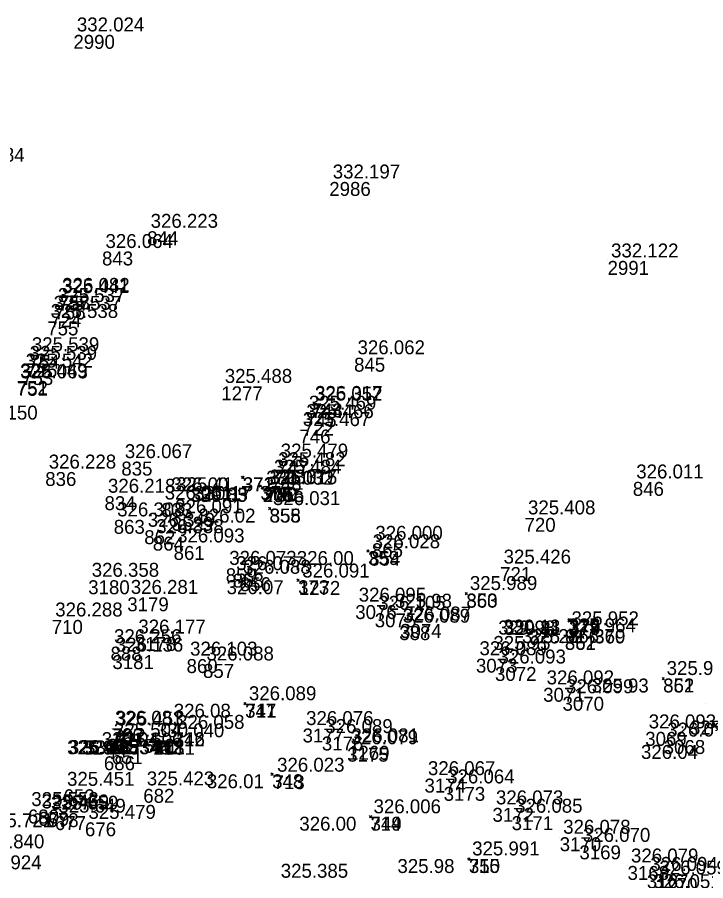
# Model space of a CAD drawing. Extents: x -829398 to -819400, y -1074439 to -1067977.
# Drawn here: x -823361.4 to -823302.1, y -1070365.1 to -1070290.7 of the extents above; entities that cross this region are included whole.
import ezdxf

# ---------------------------------------------------------------- set-up
doc = ezdxf.new("R2010")
doc.units = 0
doc.layers.add('Vrstva 60', color=7, linetype='Continuous')
doc.layers.add('Vrstva 61', color=7, linetype='Continuous')

msp = doc.modelspace()

# ---------------------------------------------------------------- linework, layer by layer
at = {"layer": 'Vrstva 60'}
for p, q in [((-823356.534, -1070292.256), (-823356.534, -1070292.256)), ((-823334.513, -1070304.921), (-823334.513, -1070304.921)), ((-823350.186, -1070309.168), (-823350.186, -1070309.168)), ((-823354.072, -1070310.906), (-823354.072, -1070310.906)), ((-823310.559, -1070311.72), (-823310.559, -1070311.72)), ((-823357.814, -1070314.791), (-823357.814, -1070314.791)), ((-823357.793, -1070314.687), (-823357.793, -1070314.687)), ((-823358.526, -1070316.229), (-823358.526, -1070316.229)), ((-823358.163, -1070315.555), (-823358.163, -1070315.555)), ((-823358.785, -1070316.931), (-823358.785, -1070316.931)), ((-823360.409, -1070319.795), (-823360.409, -1070319.795)), ((-823360.598, -1070320.541), (-823360.598, -1070320.541)), ((-823332.378, -1070320.057), (-823332.378, -1070320.057)), ((-823360.946, -1070321.202), (-823360.946, -1070321.202)), ((-823343.807, -1070322.523), (-823343.807, -1070322.523)), ((-823336.037, -1070324.051), (-823336.037, -1070324.051)), ((-823336.034, -1070323.989), (-823336.034, -1070323.989)), ((-823336.564, -1070324.828), (-823336.564, -1070324.828)), ((-823336.787, -1070325.559), (-823336.787, -1070325.559)), ((-823337.083, -1070326.24), (-823337.083, -1070326.24)), ((-823352.409, -1070329.002), (-823352.409, -1070329.002)), ((-823338.99, -1070328.951), (-823338.99, -1070328.951)), ((-823358.957, -1070329.898), (-823358.957, -1070329.898)), ((-823341.968, -1070330.357), (-823342.068, -1070330.257)), ((-823341.968, -1070330.357), (-823342.068, -1070330.457)), ((-823341.944, -1070330.346), (-823342.044, -1070330.246)), ((-823341.944, -1070330.346), (-823342.044, -1070330.446)), ((-823341.968, -1070330.357), (-823341.868, -1070330.257)), ((-823341.968, -1070330.357), (-823341.868, -1070330.457)), ((-823341.944, -1070330.346), (-823341.844, -1070330.246)), ((-823341.944, -1070330.346), (-823341.844, -1070330.446)), ((-823339.567, -1070330.342), (-823339.567, -1070330.342)), ((-823339.212, -1070329.693), (-823339.212, -1070329.693)), ((-823340.438, -1070331.103), (-823340.538, -1070331.003)), ((-823340.438, -1070331.103), (-823340.538, -1070331.203)), ((-823340.438, -1070331.103), (-823340.338, -1070331.003)), ((-823340.438, -1070331.103), (-823340.338, -1070331.203)), ((-823340.28, -1070331.24), (-823340.38, -1070331.14)), ((-823340.28, -1070331.24), (-823340.18, -1070331.14)), ((-823308.389, -1070330.749), (-823308.389, -1070330.749)), ((-823340.286, -1070331.265), (-823340.386, -1070331.165)), ((-823340.286, -1070331.265), (-823340.386, -1070331.365)), ((-823340.28, -1070331.24), (-823340.38, -1070331.34)), ((-823340.286, -1070331.265), (-823340.186, -1070331.165)), ((-823340.286, -1070331.265), (-823340.186, -1070331.365)), ((-823340.28, -1070331.24), (-823340.18, -1070331.34)), ((-823340.237, -1070331.287), (-823340.237, -1070331.287)), ((-823339.953, -1070331.188), (-823339.953, -1070331.188)), ((-823339.925, -1070331.243), (-823339.925, -1070331.243)), ((-823353.858, -1070331.98), (-823353.858, -1070331.98)), ((-823348.973, -1070332.563), (-823348.973, -1070332.563)), ((-823339.631, -1070333.051), (-823339.731, -1070332.951)), ((-823339.631, -1070333.051), (-823339.731, -1070333.151)), ((-823339.661, -1070333.044), (-823339.661, -1070333.044)), ((-823339.631, -1070333.051), (-823339.531, -1070332.951)), ((-823339.631, -1070333.051), (-823339.531, -1070333.151)), ((-823353.066, -1070334.017), (-823353.066, -1070334.017)), ((-823348.072, -1070333.754), (-823348.072, -1070333.754)), ((-823317.707, -1070333.844), (-823317.707, -1070333.844)), ((-823350.435, -1070334.91), (-823350.435, -1070334.91)), ((-823349.7, -1070335.462), (-823349.7, -1070335.462)), ((-823347.908, -1070336.261), (-823347.908, -1070336.261)), ((-823330.846, -1070336.035), (-823330.846, -1070336.035)), ((-823331.175, -1070336.703), (-823331.275, -1070336.603)), ((-823331.175, -1070336.703), (-823331.275, -1070336.803)), ((-823331.175, -1070336.703), (-823331.075, -1070336.603)), ((-823331.175, -1070336.703), (-823331.075, -1070336.803)), ((-823331.077, -1070336.761), (-823331.077, -1070336.761)), ((-823343.424, -1070338.19), (-823343.424, -1070338.19)), ((-823319.807, -1070338.082), (-823319.807, -1070338.082)), ((-823355.258, -1070339.219), (-823355.258, -1070339.219)), ((-823342.826, -1070338.649), (-823342.826, -1070338.649)), ((-823342.213, -1070338.956), (-823342.213, -1070338.956)), ((-823337.196, -1070339.215), (-823337.296, -1070339.115)), ((-823337.196, -1070339.215), (-823337.296, -1070339.315)), ((-823337.196, -1070339.215), (-823337.096, -1070339.115)), ((-823337.196, -1070339.215), (-823337.096, -1070339.315)), ((-823337.138, -1070339.281), (-823337.138, -1070339.281)), ((-823351.897, -1070340.689), (-823351.897, -1070340.689)), ((-823322.708, -1070340.381), (-823322.808, -1070340.281)), ((-823322.708, -1070340.381), (-823322.808, -1070340.481)), ((-823322.711, -1070340.357), (-823322.711, -1070340.357)), ((-823322.708, -1070340.381), (-823322.608, -1070340.281)), ((-823322.708, -1070340.381), (-823322.608, -1070340.481)), ((-823332.277, -1070341.357), (-823332.277, -1070341.357)), ((-823330.6, -1070342.064), (-823330.6, -1070342.064)), ((-823358.396, -1070342.635), (-823358.396, -1070342.635)), ((-823328.412, -1070342.984), (-823328.412, -1070342.984)), ((-823313.876, -1070342.689), (-823313.976, -1070342.589)), ((-823313.876, -1070342.689), (-823313.976, -1070342.789)), ((-823313.861, -1070342.609), (-823313.961, -1070342.509)), ((-823313.861, -1070342.609), (-823313.961, -1070342.709)), ((-823313.841, -1070342.728), (-823313.941, -1070342.628)), ((-823313.841, -1070342.728), (-823313.941, -1070342.828)), ((-823313.876, -1070342.689), (-823313.776, -1070342.589)), ((-823313.876, -1070342.689), (-823313.776, -1070342.789)), ((-823313.861, -1070342.609), (-823313.761, -1070342.509)), ((-823313.861, -1070342.609), (-823313.761, -1070342.709)), ((-823313.841, -1070342.728), (-823313.741, -1070342.628)), ((-823313.841, -1070342.728), (-823313.741, -1070342.828)), ((-823328.49, -1070343.168), (-823328.49, -1070343.168)), ((-823313.967, -1070343.394), (-823313.967, -1070343.394)), ((-823311.714, -1070343.424), (-823311.814, -1070343.324)), ((-823311.714, -1070343.424), (-823311.814, -1070343.524)), ((-823311.702, -1070343.455), (-823311.802, -1070343.355)), ((-823311.702, -1070343.455), (-823311.802, -1070343.555)), ((-823311.714, -1070343.424), (-823311.614, -1070343.324)), ((-823311.714, -1070343.424), (-823311.614, -1070343.524)), ((-823311.702, -1070343.455), (-823311.602, -1070343.355)), ((-823311.702, -1070343.455), (-823311.602, -1070343.555)), ((-823351.245, -1070344.104), (-823351.245, -1070344.104)), ((-823314.234, -1070344.016), (-823314.334, -1070343.916)), ((-823314.234, -1070344.016), (-823314.334, -1070344.116)), ((-823314.234, -1070344.016), (-823314.134, -1070343.916)), ((-823314.234, -1070344.016), (-823314.134, -1070344.116)), ((-823314.231, -1070343.999), (-823314.231, -1070343.999)), ((-823353.337, -1070344.934), (-823353.337, -1070344.934)), ((-823353.176, -1070345.664), (-823353.176, -1070345.664)), ((-823346.793, -1070346.005), (-823346.793, -1070346.005)), ((-823321.887, -1070345.972), (-823321.887, -1070345.972)), ((-823345.38, -1070346.424), (-823345.38, -1070346.424)), ((-823320.248, -1070346.685), (-823320.248, -1070346.685)), ((-823305.775, -1070347.68), (-823305.875, -1070347.58)), ((-823305.775, -1070347.68), (-823305.875, -1070347.78)), ((-823305.775, -1070347.68), (-823305.675, -1070347.58)), ((-823305.775, -1070347.68), (-823305.675, -1070347.78)), ((-823305.774, -1070347.676), (-823305.774, -1070347.676)), ((-823316.102, -1070348.48), (-823316.102, -1070348.48)), ((-823314.435, -1070349.249), (-823314.435, -1070349.249)), ((-823341.755, -1070349.853), (-823341.855, -1070349.753)), ((-823341.755, -1070349.853), (-823341.855, -1070349.953)), ((-823341.755, -1070349.853), (-823341.655, -1070349.753)), ((-823341.755, -1070349.853), (-823341.655, -1070349.953)), ((-823341.727, -1070349.848), (-823341.727, -1070349.848)), ((-823302.147, -1070349.793), (-823302.147, -1070349.793)), ((-823353.252, -1070351.956), (-823353.252, -1070351.956)), ((-823353.163, -1070352.02), (-823353.163, -1070352.02)), ((-823347.895, -1070352.299), (-823347.995, -1070352.199)), ((-823347.895, -1070352.299), (-823347.995, -1070352.399)), ((-823347.911, -1070352.313), (-823347.911, -1070352.313)), ((-823347.895, -1070352.299), (-823347.795, -1070352.199)), ((-823347.895, -1070352.299), (-823347.795, -1070352.399)), ((-823336.806, -1070351.983), (-823336.806, -1070351.983)), ((-823335.153, -1070352.675), (-823335.153, -1070352.675)), ((-823307.319, -1070352.271), (-823307.319, -1070352.271)), ((-823353.343, -1070352.992), (-823353.343, -1070352.992)), ((-823350.872, -1070353.001), (-823350.972, -1070352.901)), ((-823350.872, -1070353.001), (-823350.972, -1070353.101)), ((-823350.84, -1070352.976), (-823350.94, -1070352.876)), ((-823350.84, -1070352.976), (-823350.94, -1070353.076)), ((-823350.872, -1070353.001), (-823350.772, -1070352.901)), ((-823350.872, -1070353.001), (-823350.772, -1070353.101)), ((-823350.84, -1070352.976), (-823350.74, -1070352.876)), ((-823350.84, -1070352.976), (-823350.74, -1070353.076)), ((-823349.835, -1070353.01), (-823349.935, -1070352.91)), ((-823349.835, -1070353.01), (-823349.935, -1070353.11)), ((-823349.835, -1070353.01), (-823349.735, -1070352.91)), ((-823349.835, -1070353.01), (-823349.735, -1070353.11)), ((-823349.68, -1070353.021), (-823349.78, -1070352.921)), ((-823349.68, -1070353.021), (-823349.78, -1070353.121)), ((-823349.601, -1070353.005), (-823349.701, -1070352.905)), ((-823349.601, -1070353.005), (-823349.701, -1070353.105)), ((-823349.68, -1070353.021), (-823349.58, -1070352.921)), ((-823349.68, -1070353.021), (-823349.58, -1070353.121)), ((-823349.649, -1070353.037), (-823349.649, -1070353.037)), ((-823349.601, -1070353.005), (-823349.501, -1070352.905)), ((-823349.601, -1070353.005), (-823349.501, -1070353.105)), ((-823305.729, -1070352.977), (-823305.729, -1070352.977)), ((-823353.254, -1070353.844), (-823353.254, -1070353.844)), ((-823332.972, -1070353.637), (-823332.972, -1070353.637)), ((-823332.896, -1070353.473), (-823332.896, -1070353.473)), ((-823353.91, -1070354.374), (-823353.91, -1070354.374)), ((-823339.428, -1070355.924), (-823339.528, -1070355.824)), ((-823339.428, -1070355.924), (-823339.528, -1070356.024)), ((-823339.428, -1070355.924), (-823339.328, -1070355.824)), ((-823339.428, -1070355.924), (-823339.328, -1070356.024)), ((-823339.303, -1070356.002), (-823339.303, -1070356.002)), ((-823326.319, -1070356.299), (-823326.319, -1070356.299)), ((-823350.518, -1070357.18), (-823350.518, -1070357.18)), ((-823324.666, -1070357.009), (-823324.666, -1070357.009)), ((-823357.382, -1070357.218), (-823357.382, -1070357.218)), ((-823360.455, -1070358.96), (-823360.455, -1070358.96)), ((-823359.571, -1070359.161), (-823359.571, -1070359.161)), ((-823358.762, -1070359.272), (-823358.762, -1070359.272)), ((-823320.466, -1070358.814), (-823320.466, -1070358.814)), ((-823358.127, -1070359.528), (-823358.127, -1070359.528)), ((-823355.539, -1070360.061), (-823355.539, -1070360.061)), ((-823330.956, -1070359.578), (-823331.056, -1070359.478)), ((-823330.956, -1070359.578), (-823331.056, -1070359.678)), ((-823331, -1070359.584), (-823331, -1070359.584)), ((-823330.956, -1070359.578), (-823330.856, -1070359.478)), ((-823330.956, -1070359.578), (-823330.856, -1070359.678)), ((-823318.816, -1070359.534), (-823318.816, -1070359.534)), ((-823314.679, -1070361.345), (-823314.679, -1070361.345)), ((-823312.983, -1070362.046), (-823312.983, -1070362.046)), ((-823322.494, -1070363.225), (-823322.594, -1070363.125)), ((-823322.494, -1070363.225), (-823322.394, -1070363.125)), ((-823322.494, -1070363.225), (-823322.594, -1070363.325)), ((-823322.512, -1070363.211), (-823322.512, -1070363.211)), ((-823322.494, -1070363.225), (-823322.394, -1070363.325)), ((-823308.843, -1070363.82), (-823308.843, -1070363.82)), ((-823307.174, -1070364.542), (-823307.174, -1070364.542)), ((-823306.394, -1070364.853), (-823306.394, -1070364.853))]:
    msp.add_line(p, q, dxfattribs=at)

# ---------------------------------------------------------------- texts
for s, p in [('2990', (-823356.534, -1070293.456)), ('2986', (-823334.513, -1070306.121)), ('844', (-823350.186, -1070310.368)), ('843', (-823354.072, -1070312.106)), ('2991', (-823310.559, -1070312.92)), ('757', (-823357.814, -1070315.991)), ('758', (-823357.793, -1070315.887)), ('756', (-823358.163, -1070316.755)), ('724', (-823358.526, -1070317.429)), ('755', (-823358.785, -1070318.131)), ('754', (-823360.409, -1070320.995)), ('725', (-823360.598, -1070321.741)), ('845', (-823332.378, -1070321.257)), ('753', (-823360.946, -1070322.402)), ('752', (-823361.415, -1070323.256)), ('751', (-823361.396, -1070323.332)), ('1277', (-823343.807, -1070323.723)), ('744', (-823336.037, -1070325.251)), ('743', (-823336.034, -1070325.189)), ('745', (-823336.564, -1070326.028)), ('722', (-823336.787, -1070326.759)), ('746', (-823337.083, -1070327.44)), ('835', (-823352.409, -1070330.202)), ('747', (-823338.99, -1070330.151)), ('836', (-823358.957, -1070331.098)), ('371', (-823341.968, -1070331.557)), ('372', (-823341.944, -1070331.546)), ('748', (-823339.567, -1070331.542)), ('723', (-823339.212, -1070330.893)), ('374', (-823340.438, -1070332.303)), ('846', (-823308.389, -1070331.949)), ('375', (-823340.286, -1070332.465)), ('376', (-823340.28, -1070332.44)), ('2055', (-823340.237, -1070332.487)), ('749', (-823339.953, -1070332.388)), ('750', (-823339.925, -1070332.443)), ('834', (-823353.858, -1070333.18)), ('833', (-823348.973, -1070333.763)), ('855', (-823339.661, -1070334.244)), ('358', (-823339.631, -1070334.251)), ('863', (-823353.066, -1070335.217)), ('3529', (-823348.072, -1070334.954)), ('720', (-823317.707, -1070335.044)), ('862', (-823350.435, -1070336.11)), ('864', (-823349.7, -1070336.662)), ('861', (-823347.908, -1070337.461)), ('865', (-823330.846, -1070337.235)), ('359', (-823331.175, -1070337.903)), ('854', (-823331.077, -1070337.961)), ('859', (-823343.424, -1070339.39)), ('721', (-823319.807, -1070339.282)), ('3180', (-823355.258, -1070340.419)), ('858', (-823342.826, -1070339.849)), ('856', (-823342.213, -1070340.156)), ('373', (-823337.196, -1070340.415)), ('1272', (-823337.138, -1070340.481)), ('3179', (-823351.897, -1070341.889)), ('360', (-823322.708, -1070341.581)), ('853', (-823322.711, -1070341.557)), ('3076', (-823332.277, -1070342.557)), ('3075', (-823330.6, -1070343.264)), ('710', (-823358.396, -1070343.835)), ('3074', (-823328.412, -1070344.184)), ('378', (-823313.876, -1070343.889)), ('377', (-823313.861, -1070343.809)), ('379', (-823313.841, -1070343.928)), ('388', (-823328.49, -1070344.368)), ('866', (-823313.967, -1070344.594)), ('370', (-823311.714, -1070344.624)), ('369', (-823311.702, -1070344.655)), ('3178', (-823351.245, -1070345.304)), ('361', (-823314.234, -1070345.216)), ('852', (-823314.231, -1070345.199)), ('888', (-823353.337, -1070346.134)), ('3181', (-823353.176, -1070346.864)), ('860', (-823346.793, -1070347.205)), ('3073', (-823321.887, -1070347.172)), ('857', (-823345.38, -1070347.624)), ('3072', (-823320.248, -1070347.885)), ('362', (-823305.775, -1070348.88)), ('851', (-823305.774, -1070348.876)), ('3071', (-823316.102, -1070349.68)), ('3070', (-823314.435, -1070350.449)), ('347', (-823341.755, -1070351.053)), ('711', (-823341.727, -1070351.048)), ('706', (-823353.252, -1070353.156)), ('3177', (-823336.806, -1070353.183)), ('707', (-823353.163, -1070353.22)), ('346', (-823347.895, -1070353.499)), ('712', (-823347.911, -1070353.513)), ('3176', (-823335.153, -1070353.875)), ('3069', (-823307.319, -1070353.471)), ('687', (-823353.343, -1070354.192)), ('345', (-823350.872, -1070354.201)), ('344', (-823350.84, -1070354.176)), ('412', (-823349.835, -1070354.21)), ('413', (-823349.68, -1070354.221)), ('2081', (-823349.649, -1070354.237)), ('411', (-823349.601, -1070354.205)), ('1269', (-823332.896, -1070354.673)), ('3068', (-823305.729, -1070354.177)), ('651', (-823353.254, -1070355.044)), ('3175', (-823332.972, -1070354.837)), ('686', (-823353.91, -1070355.574)), ('348', (-823339.428, -1070357.124)), ('713', (-823339.303, -1070357.202)), ('3174', (-823326.319, -1070357.499)), ('682', (-823350.518, -1070358.38)), ('3173', (-823324.666, -1070358.209)), ('652', (-823357.382, -1070358.418)), ('680', (-823360.455, -1070360.16)), ('679', (-823359.571, -1070360.361)), ('678', (-823358.762, -1070360.472)), ('3172', (-823320.466, -1070360.014)), ('677', (-823358.127, -1070360.728)), ('676', (-823355.539, -1070361.261)), ('714', (-823331, -1070360.784)), ('349', (-823330.956, -1070360.778)), ('3171', (-823318.816, -1070360.734)), ('3170', (-823314.679, -1070362.545)), ('3169', (-823312.983, -1070363.246)), ('350', (-823322.494, -1070364.425)), ('715', (-823322.512, -1070364.411)), ('3168', (-823308.843, -1070365.02)), ('3167', (-823307.174, -1070365.742)), ('1270', (-823306.394, -1070366.053))]:
    msp.add_text(s, height=1.2, dxfattribs=at).set_placement(p)
at = {"layer": 'Vrstva 61'}
for s, p in [('332.024', (-823356.234, -1070291.956)), ('325.984', (-823366.531, -1070303.183)), ('332.197', (-823334.213, -1070304.621)), ('326.223', (-823349.886, -1070308.868)), ('326.064', (-823353.772, -1070310.606)), ('332.122', (-823310.259, -1070311.42)), ('325.441', (-823357.514, -1070314.491)), ('326.082', (-823357.493, -1070314.387)), ('325.537', (-823357.863, -1070315.255)), ('325.537', (-823358.226, -1070315.929)), ('325.538', (-823358.485, -1070316.631)), ('325.539', (-823360.109, -1070319.495)), ('325.539', (-823360.298, -1070320.241)), ('326.062', (-823332.078, -1070319.757)), ('325.542', (-823360.646, -1070320.902)), ('325.449', (-823361.115, -1070321.756)), ('326.063', (-823361.096, -1070321.832)), ('325.488', (-823343.507, -1070322.223)), ('325.352', (-823335.737, -1070323.751)), ('326.017', (-823335.734, -1070323.689)), ('325.469', (-823336.264, -1070324.528)), ('326.150', (-823365.41, -1070325.38)), ('325.466', (-823336.487, -1070325.259)), ('325.467', (-823336.783, -1070325.94)), ('325.479', (-823338.69, -1070328.651)), ('326.067', (-823352.109, -1070328.702)), ('325.482', (-823338.912, -1070329.393)), ('326.228', (-823358.657, -1070329.598)), ('325.484', (-823339.267, -1070330.042)), ('325.377', (-823339.653, -1070330.888)), ('326.011', (-823308.089, -1070330.449)), ('326.00', (-823348.1, -1070331.557)), ('325.41', (-823347.689, -1070331.546)), ('330.032', (-823339.937, -1070330.987)), ('326.015', (-823339.625, -1070330.943)), ('326.218', (-823353.558, -1070331.68)), ('326.061', (-823348.673, -1070332.263)), ('330.17', (-823346.126, -1070332.303)), ('330.03', (-823346.474, -1070332.465)), ('329.85', (-823346.431, -1070332.44)), ('326.031', (-823339.361, -1070332.744)), ('326.308', (-823352.766, -1070333.717)), ('326.091', (-823347.772, -1070333.454)), ('325.408', (-823317.407, -1070333.544)), ('326.02', (-823345.772, -1070334.251)), ('326.349', (-823350.135, -1070334.61)), ('326.338', (-823349.4, -1070335.162)), ('326.093', (-823347.608, -1070335.961)), ('326.000', (-823330.546, -1070335.735)), ('326.028', (-823330.777, -1070336.461)), ('326.073', (-823343.124, -1070337.89)), ('326.00', (-823337.307, -1070337.903)), ('325.426', (-823319.507, -1070337.782)), ('326.358', (-823354.958, -1070338.919)), ('326.077', (-823342.526, -1070338.349)), ('326.088', (-823341.913, -1070338.656)), ('326.091', (-823336.838, -1070338.981)), ('326.281', (-823351.597, -1070340.389)), ('326.07', (-823343.347, -1070340.415)), ('325.989', (-823322.411, -1070340.057)), ('326.095', (-823331.977, -1070341.057)), ('326.105', (-823330.3, -1070341.764)), ('325.98', (-823328.859, -1070341.581)), ('326.288', (-823358.096, -1070342.335)), ('326.087', (-823328.112, -1070342.684)), ('326.089', (-823328.19, -1070342.868)), ('325.952', (-823313.667, -1070343.094)), ('326.177', (-823350.945, -1070343.804)), ('329.98', (-823319.97, -1070343.889)), ('330.13', (-823319.539, -1070343.809)), ('329.81', (-823319.472, -1070343.928)), ('325.964', (-823313.931, -1070343.699)), ('326.256', (-823353.037, -1070344.634)), ('325.22', (-823317.922, -1070344.624)), ('325.91', (-823317.333, -1070344.655)), ('326.136', (-823352.876, -1070345.364)), ('326.103', (-823346.493, -1070345.705)), ('326.089', (-823321.587, -1070345.672)), ('325.95', (-823320.385, -1070345.216)), ('326.088', (-823345.08, -1070346.124)), ('326.093', (-823319.948, -1070346.385)), ('325.937', (-823305.474, -1070347.376)), ('326.092', (-823315.802, -1070348.18)), ('326.099', (-823314.135, -1070348.949)), ('325.93', (-823311.926, -1070348.88)), ('326.089', (-823341.427, -1070349.548)), ('326.081', (-823352.952, -1070351.656)), ('326.08', (-823347.896, -1070351.053)), ('326.076', (-823336.506, -1070351.683)), ('325.453', (-823352.863, -1070351.72)), ('326.058', (-823347.611, -1070352.013)), ('326.089', (-823334.853, -1070352.375)), ('326.093', (-823307.019, -1070351.971)), ('325.504', (-823353.043, -1070352.692)), ('330.040', (-823349.349, -1070352.737)), ('326.081', (-823332.596, -1070353.173)), ('326.084', (-823305.429, -1070352.677)), ('325.93', (-823303.466, -1070352.504)), ('326.04', (-823354.093, -1070353.499)), ('325.506', (-823352.954, -1070353.544)), ('326.079', (-823332.672, -1070353.337)), ('325.49', (-823357.08, -1070354.201)), ('326.06', (-823356.925, -1070354.176)), ('329.98', (-823355.774, -1070354.221)), ('329.85', (-823355.752, -1070354.205)), ('330.17', (-823355.523, -1070354.21)), ('325.512', (-823353.61, -1070354.074)), ('326.04', (-823307.685, -1070354.6)), ('326.023', (-823339.003, -1070355.702)), ('326.067', (-823326.019, -1070355.999)), ('325.423', (-823350.218, -1070356.88)), ('326.064', (-823324.366, -1070356.709)), ('325.451', (-823357.082, -1070356.918)), ('326.01', (-823345.049, -1070357.124)), ('325.553', (-823360.155, -1070358.66)), ('325.469', (-823359.271, -1070358.861)), ('325.659', (-823358.462, -1070358.972)), ('326.073', (-823320.166, -1070358.514)), ('325.649', (-823357.827, -1070359.228)), ('325.479', (-823355.239, -1070359.761)), ('326.006', (-823330.7, -1070359.284)), ('326.085', (-823318.516, -1070359.234)), ('325.721', (-823364.087, -1070360.487)), ('326.00', (-823337.088, -1070360.778)), ('326.078', (-823314.379, -1070361.045)), ('326.070', (-823312.683, -1070361.746)), ('325.840', (-823364.834, -1070362.303)), ('325.991', (-823322.212, -1070362.911)), ('326.079', (-823308.543, -1070363.52)), ('325.924', (-823365.076, -1070364.109)), ('326.094', (-823306.874, -1070364.242)), ('325.385', (-823338.689, -1070364.834)), ('325.98', (-823328.645, -1070364.425)), ('326.059', (-823306.094, -1070364.553)), ('326.051', (-823306.626, -1070365.731))]:
    msp.add_text(s, height=1.2, dxfattribs=at).set_placement(p)

doc.saveas('drawing.dxf')
